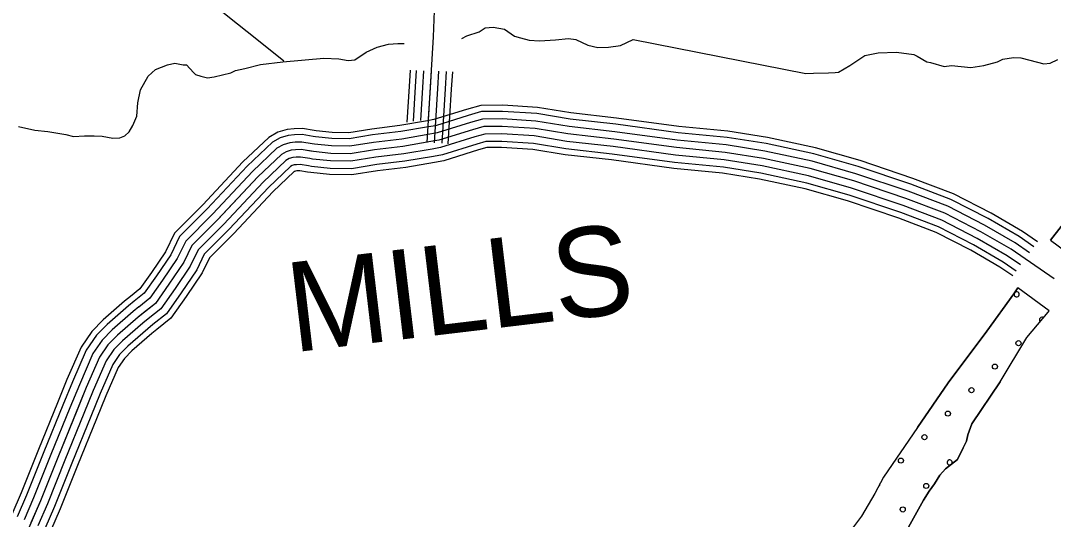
# Model space of a CAD drawing. Extents: x 1551132 to 1791609, y 378168 to 563823.
# Drawn here: x 1581368 to 1585632, y 490321 to 492381 of the extents above; entities that cross this region are included whole.
import ezdxf

# ---------------------------------------------------------------- set-up
doc = ezdxf.new("R2010")
doc.units = 0
for name, color, linetype in [('DESIGN - ROW - Right-of-Way and Easement Labels', 7, 'Continuous'), ('DESIGN - SCRATCH - User 1', 7, 'Continuous'), ('DESIGN - TRAFFIC CONTROL PERMANENT - Pavement Marking Text', 7, 'Continuous'), ('DESIGN - TRANSPORTATION - Edge of Traveled Way', 7, 'Continuous'), ('DESIGN - TRANSPORTATION - Text', 7, 'Continuous'), ('SURVEY - CONTOURS - Index with Text', 7, 'Continuous'), ('SURVEY - TRANSPORTATION - Roads', 7, 'Continuous'), ('SURVEY - TRANSPORTATION - Roads Text', 7, 'Continuous')]:
    doc.layers.add(name, color=color, linetype=linetype)

msp = doc.modelspace()

# ---------------------------------------------------------------- linework, layer by layer
at = {"layer": 'DESIGN - SCRATCH - User 1'}
for points in [[(1585743.674, 491630.984), (1585620.677, 491474.314)], [(1585620.677, 491474.314), (1585758.415, 491372.894)], [(1585615.335, 491183.148), (1585485.33, 491277.683), (1585469.939, 491253.216), (1585357.599, 491098.945), (1585198.361, 490885.415), (1585071.564, 490701.368)], [(1585412.181, 490889.99), (1585522.971, 491072.286), (1585610.552, 491176.931), (1585615.335, 491183.148)], [(1585035.007, 490289.782), (1585096.713, 490400.835), (1585119.288, 490438.495), (1585141.737, 490468.146), (1585164.279, 490503.796), (1585186.67, 490529.455), (1585237.235, 490568.657), (1585259.976, 490616.316), (1585274.401, 490644.092), (1585278.809, 490670.034), (1585295.526, 490715.785), (1585412.181, 490889.99)], [(1585071.564, 490701.368), (1584930.426, 490495.546), (1584895.385, 490428.078), (1584839.961, 490334.925), (1584758.28, 490224.189)]]:
    msp.add_lwpolyline(points, dxfattribs=at)
at = {"layer": 'DESIGN - TRAFFIC CONTROL PERMANENT - Pavement Marking Text'}
for centre in [(1585488.367, 491049.285), (1585488.367, 491049.285), (1585391.295, 490952.213), (1585391.295, 490952.213), (1585294.224, 490855.141), (1585294.224, 490855.141), (1585197.152, 490758.07), (1585197.152, 490758.07), (1585100.08, 490660.998), (1585100.08, 490660.998), (1585003.009, 490563.926), (1585003.009, 490563.926), (1585107.547, 490459.388), (1585107.547, 490459.388), (1585010.476, 490362.316), (1585010.476, 490362.316)]:
    msp.add_circle(centre, 10.56, dxfattribs=at)
for centre, start, end in [((1585480.9, 491250.895), 153.194965, 142.461031), ((1585585.438, 491146.356), 52.051928, 228.093829), ((1585204.619, 490556.459), 319.386351, 296.185013), ((1584905.937, 490466.855), 296.233608, 8.874176)]:
    msp.add_arc(centre, 10.56, start, end, dxfattribs=at)
at = {"layer": 'DESIGN - TRANSPORTATION - Edge of Traveled Way'}
for points in [[(1585620.677, 491474.314), (1585743.674, 491630.984)], [(1585071.564, 490701.368), (1585198.361, 490885.415), (1585357.599, 491098.945), (1585469.939, 491253.216), (1585485.33, 491277.683)], [(1585412.181, 490889.99), (1585522.971, 491072.286), (1585610.552, 491176.931), (1585615.335, 491183.148)], [(1585412.181, 490889.99), (1585295.526, 490715.785), (1585278.809, 490670.034), (1585274.401, 490644.092), (1585259.976, 490616.316), (1585237.235, 490568.657), (1585186.67, 490529.455), (1585164.279, 490503.796), (1585141.737, 490468.146), (1585119.288, 490438.495), (1585096.713, 490400.835), (1585035.007, 490289.782)], [(1585071.564, 490701.368), (1584930.426, 490495.546), (1584895.385, 490428.078), (1584839.961, 490334.925), (1584758.28, 490224.189)]]:
    msp.add_lwpolyline(points, dxfattribs=at)
at = {"layer": 'DESIGN - TRANSPORTATION - Text'}
for points in [[(1581318.888, 493122.487), (1581388.044, 493075.352), (1581654.229, 492857.005), (1581833.942, 492728.069), (1581867.474, 492701.518), (1581912.965, 492672.784), (1582005.354, 492579.265), (1582080.378, 492524.038), (1582153.209, 492456.845), (1582224.207, 492399.685), (1582303.097, 492336.392), (1582405.67, 492254.715), (1582454.827, 492215.697)], [(1583190.376, 492308.092), (1583211.201, 492318.642), (1583261.416, 492335.843), (1583285.641, 492351.468), (1583319.657, 492354.918), (1583365.456, 492346.185), (1583406.946, 492317.509), (1583432.812, 492311.092), (1583468.603, 492300.509), (1583510.51, 492297.842), (1583576.509, 492302.784), (1583630.533, 492307.926), (1583660.424, 492303.442), (1583709.997, 492280.642), (1583751.78, 492269.966), (1583795.745, 492271.258), (1583845.803, 492278.458), (1583897.235, 492304.067)], [(1582620.423, 492226.073), (1582682.297, 492223.073), (1582720.146, 492216.464), (1582748.17, 492220.023), (1582794.619, 492251.29), (1582840.901, 492272.557), (1582887.033, 492283.824), (1582925.041, 492287.216), (1582951.54, 492286.791)], [(1583897.235, 492304.067), (1584610.751, 492163.539), (1584641.559, 492164.864), (1584703.499, 492165.873), (1584731.49, 492167.423), (1584745.498, 492169.198), (1584791.88, 492196.465), (1584854.462, 492237.483), (1584908.577, 492248.616), (1584984.534, 492251.4), (1585056.299, 492242.25), (1585070.149, 492234.025), (1585109.739, 492211.382), (1585125.689, 492209.124), (1585181.346, 492192.224), (1585211.37, 492195.749), (1585291.16, 492188.465), (1585345.209, 492195.599), (1585401.383, 492210.707), (1585423.54, 492222.358), (1585467.606, 492229.658), (1585497.53, 492227.175), (1585567.179, 492210.049), (1585593.045, 492203.632), (1585619.036, 492205.216), (1585651.243, 492220.708)], [(1581359.402, 491944.156), (1581427.084, 491929.064), (1581480.941, 491924.197), (1581554.64, 491911.014), (1581586.464, 491902.497), (1581632.463, 491905.764), (1581672.403, 491905.122), (1581704.361, 491904.614), (1581748.168, 491895.905), (1581778.159, 491897.422), (1581798.25, 491905.106), (1581816.517, 491922.823), (1581830.916, 491948.598), (1581847.499, 491986.349), (1581852.391, 492042.292), (1581863.241, 492096.144), (1581894.098, 492151.67), (1581924.498, 492179.196), (1581974.746, 492198.397), (1582004.837, 492205.922), (1582038.687, 492199.38), (1582052.67, 492199.155), (1582082.111, 492166.671), (1582089.969, 492158.537), (1582111.843, 492152.187), (1582139.709, 492145.737), (1582167.734, 492149.287), (1582235.924, 492166.204), (1582256.048, 492175.888), (1582294.122, 492183.28), (1582358.321, 492200.255), (1582450.377, 492210.789), (1582620.423, 492226.073)]]:
    msp.add_lwpolyline(points, dxfattribs=at)
at = {"layer": 'SURVEY - CONTOURS - Index with Text'}
for points in [[(1585567.22, 491468.247), (1585504.555, 491511.056), (1585375.141, 491586.2), (1585220.036, 491666.402), (1585052.682, 491729.878), (1584834.296, 491803.147), (1584650.325, 491855.898), (1584451.605, 491898.665), (1584288.909, 491924.408), (1584086.013, 491944.25), (1583828.994, 491978.959), (1583640.457, 492000.343), (1583502.51, 492023.251), (1583358.93, 492032.235), (1583267.833, 492031.51), (1583208.984, 492014.759), (1583074.504, 491972.633), (1583047.838, 491968.1)], [(1583047.996, 491967.108), (1582933.94, 491947.682), (1582817.893, 491933.824), (1582723.337, 491918.581), (1582654.597, 491919.848), (1582588.707, 491926.565), (1582580.624, 491927.865)], [(1585552.095, 491447.438), (1585490.83, 491489.289), (1585362.766, 491563.641), (1585209.537, 491642.876), (1585044.024, 491705.661), (1584826.662, 491778.579), (1584644.067, 491830.939), (1584446.888, 491873.381), (1584285.642, 491898.882), (1584083.038, 491918.699), (1583825.819, 491953.441), (1583636.899, 491974.867), (1583499.594, 491997.667), (1583358.23, 492006.509), (1583271.524, 492005.826), (1583216.342, 491990.117), (1583080.529, 491947.574), (1583052.154, 491942.749)], [(1585533.921, 491422.312), (1585474.28, 491463.055), (1585347.858, 491536.457), (1585196.879, 491614.517), (1585033.599, 491676.46), (1584817.454, 491748.97), (1584636.525, 491800.846), (1584441.197, 491842.889), (1584281.709, 491868.123), (1584079.455, 491887.907), (1583822.003, 491922.674), (1583632.616, 491944.149), (1583496.077, 491966.825), (1583357.389, 491975.5), (1583275.974, 491974.858), (1583225.225, 491960.416), (1583087.795, 491917.365), (1583057.354, 491912.182)], [(1582580.649, 491927.857), (1582532.442, 491935.598), (1582497.709, 491934.798), (1582468.343, 491931.623), (1582430.469, 491920.44), (1582393.078, 491899.156), (1582285.622, 491797.745), (1582120.526, 491621.182)], [(1583052.146, 491942.741), (1582937.482, 491923.215), (1582821.326, 491909.34), (1582725.087, 491893.831), (1582653.114, 491895.156), (1582585.499, 491902.048), (1582576.707, 491903.456)], [(1585635.643, 491315.268), (1585457.731, 491436.812), (1585332.95, 491509.264), (1585184.221, 491586.166), (1585023.166, 491647.259), (1584808.246, 491719.361), (1584628.984, 491770.762), (1584435.513, 491812.405), (1584277.775, 491837.355), (1584075.872, 491857.106), (1583818.178, 491891.907), (1583628.324, 491913.44), (1583492.561, 491935.982), (1583356.539, 491944.491), (1583280.416, 491943.891), (1583234.1, 491930.707), (1583095.062, 491887.156), (1583062.554, 491881.622)], [(1585515.679, 491397.22), (1585457.731, 491436.812), (1585332.95, 491509.264), (1585184.221, 491586.166), (1585023.166, 491647.259), (1584808.246, 491719.361), (1584628.984, 491770.762), (1584435.513, 491812.405), (1584277.775, 491837.355), (1584075.872, 491857.106), (1583818.178, 491891.907), (1583628.324, 491913.44), (1583492.561, 491935.982), (1583356.539, 491944.491), (1583280.416, 491943.891), (1583234.1, 491930.707), (1583095.062, 491887.156), (1583062.554, 491881.622)], [(1583062.554, 491881.622), (1582946.365, 491861.83), (1582829.934, 491847.93), (1582729.487, 491831.738), (1582649.397, 491833.213), (1582577.44, 491840.546), (1582526.517, 491848.721), (1582503.375, 491848.188), (1582485.418, 491846.246), (1582464.643, 491840.113), (1582445.027, 491828.946), (1582347.112, 491736.535), (1582179.425, 491557.205), (1582075.277, 491452.877), (1582041.886, 491383.326), (1581980.046, 491292.256), (1581924.447, 491213.096), (1581853.257, 491156.27), (1581767.701, 491081.676), (1581728.885, 491042.291), (1581693.844, 490990.823), (1581639.362, 490865.537), (1581521.639, 490577.038), (1581450.099, 490397.941), (1581397.692, 490276.63)], [(1582576.732, 491903.456), (1582530.75, 491910.84), (1582499.326, 491910.114), (1582473.21, 491907.289), (1582440.21, 491897.547), (1582407.886, 491879.147), (1582303.155, 491780.294), (1582138.584, 491604.306)], [(1582571.824, 491872.847), (1582528.633, 491879.78), (1582501.351, 491879.147), (1582479.318, 491876.764), (1582452.427, 491868.83), (1582426.461, 491854.046), (1582325.13, 491758.419), (1582161.225, 491583.131)], [(1583062.554, 491881.622), (1582946.365, 491861.83), (1582829.934, 491847.93), (1582729.487, 491831.738), (1582649.397, 491833.213), (1582577.44, 491840.546), (1582566.891, 491842.238)], [(1583057.346, 491912.182), (1582941.924, 491892.523), (1582825.626, 491878.639), (1582727.287, 491862.78), (1582651.255, 491864.188), (1582581.465, 491871.297), (1582571.799, 491872.847)], [(1585497.496, 491372.094), (1585441.181, 491410.57), (1585318.042, 491482.072), (1585171.562, 491557.815), (1585012.733, 491618.059), (1584799.038, 491689.752), (1584621.442, 491740.678), (1584429.83, 491781.921), (1584273.842, 491806.588), (1584072.289, 491826.305), (1583814.353, 491861.139), (1583624.032, 491882.731), (1583489.044, 491905.14), (1583355.689, 491913.482), (1583284.857, 491912.923), (1583242.975, 491900.998), (1583102.328, 491856.947), (1583067.754, 491851.063)], [(1585479.322, 491346.977), (1585424.631, 491384.336), (1585303.134, 491454.888), (1585158.904, 491529.456), (1585002.308, 491588.858), (1584789.83, 491660.143), (1584613.901, 491710.586), (1584424.139, 491751.428), (1584269.909, 491775.829), (1584068.705, 491795.513), (1583810.536, 491830.372), (1583619.749, 491852.014), (1583485.527, 491874.298), (1583354.847, 491882.473), (1583289.307, 491881.956), (1583251.858, 491871.297), (1583109.595, 491826.738), (1583072.954, 491820.496)], [(1582566.907, 491842.238), (1582526.517, 491848.721), (1582503.375, 491848.188), (1582485.418, 491846.246), (1582464.643, 491840.113), (1582445.027, 491828.946), (1582347.112, 491736.535), (1582183.866, 491561.955)], [(1583067.762, 491851.063), (1582950.807, 491831.138), (1582834.243, 491817.221), (1582731.687, 491800.695), (1582647.539, 491802.237), (1582573.415, 491809.795), (1582561.982, 491811.629)], [(1585464.68, 491327.043), (1585411.44, 491363.411), (1585291.243, 491433.204), (1585148.813, 491506.847), (1584993.992, 491565.582), (1584782.497, 491636.534), (1584607.884, 491686.602), (1584419.605, 491727.128), (1584266.767, 491751.303), (1584065.847, 491770.954), (1583807.486, 491805.846), (1583616.324, 491827.53), (1583482.727, 491849.705), (1583354.172, 491857.747), (1583292.849, 491857.264), (1583258.933, 491847.613), (1583115.386, 491802.654), (1583077.104, 491796.137)], [(1582561.991, 491811.629), (1582524.4, 491817.662), (1582505.4, 491817.229), (1582491.517, 491815.729), (1582476.859, 491811.395), (1582463.593, 491803.845), (1582369.095, 491714.651), (1582206.507, 491540.78)], [(1583077.287, 491795.145), (1582958.94, 491774.986), (1582842.117, 491761.044), (1582735.712, 491743.885), (1582644.13, 491745.577), (1582566.041, 491753.535), (1582552.999, 491755.627)], [(1583072.962, 491820.504), (1582955.248, 491800.445), (1582838.543, 491786.52), (1582733.887, 491769.644), (1582645.68, 491771.269), (1582569.382, 491779.044), (1582557.074, 491781.019)], [(1582557.083, 491781.019), (1582522.283, 491786.603), (1582507.425, 491786.261), (1582497.626, 491785.203), (1582489.076, 491782.678), (1582482.168, 491778.744), (1582391.07, 491692.775), (1582229.148, 491519.604)], [(1582553.008, 491755.627), (1582520.525, 491760.844), (1582509.109, 491760.577), (1582502.692, 491759.886), (1582499.217, 491758.861), (1582497.576, 491757.919), (1582409.311, 491674.617), (1582247.931, 491502.045)], [(1582120.551, 491621.207), (1582117.059, 491617.473), (1582003.487, 491503.704), (1581966.513, 491426.693), (1581908.689, 491341.541), (1581860.632, 491273.114), (1581821.816, 491242.13)], [(1582138.601, 491604.323), (1582134.834, 491600.298), (1582023.953, 491489.22), (1581987.996, 491414.335), (1581929.03, 491327.491), (1581878.823, 491256.005), (1581837.232, 491222.813)], [(1582161.242, 491583.147), (1582157.133, 491578.747), (1582049.611, 491471.044), (1582014.945, 491398.826), (1581954.538, 491309.874), (1581901.631, 491234.555), (1581856.574, 491198.579)], [(1582183.883, 491561.972), (1582179.425, 491557.205), (1582075.277, 491452.877), (1582041.886, 491383.326), (1581980.046, 491292.256), (1581924.447, 491213.096), (1581875.915, 491174.353)], [(1582206.524, 491540.796), (1582201.716, 491535.663), (1582100.943, 491434.71), (1582068.827, 491367.825), (1582005.553, 491274.639), (1581947.263, 491191.637), (1581895.256, 491150.128)], [(1582229.165, 491519.621), (1582224.015, 491514.112), (1582126.601, 491416.535), (1582095.776, 491352.316), (1582031.061, 491257.022), (1581970.071, 491170.187), (1581914.597, 491125.894)], [(1582247.94, 491502.054), (1582242.506, 491496.245), (1582147.892, 491401.459), (1582118.126, 491339.458), (1582052.219, 491242.405), (1581988.995, 491152.386), (1581930.638, 491105.802)], [(1581821.833, 491242.147), (1581797.692, 491222.871), (1581708.244, 491144.886), (1581661.62, 491097.576), (1581617.579, 491032.883), (1581559.447, 490899.213), (1581520.04, 490802.652)], [(1581837.257, 491222.83), (1581813.525, 491203.887), (1581725.193, 491126.869), (1581680.794, 491081.817), (1581639.312, 491020.899), (1581582.222, 490889.612), (1581542.931, 490793.31)], [(1581856.59, 491198.596), (1581833.391, 491180.078), (1581746.443, 491104.276), (1581704.835, 491062.059), (1581666.578, 491005.857), (1581610.796, 490877.579), (1581571.63, 490781.601)], [(1581875.931, 491174.37), (1581853.257, 491156.27), (1581767.701, 491081.676), (1581728.885, 491042.291), (1581693.844, 490990.823), (1581639.362, 490865.537), (1581600.329, 490769.884)], [(1581895.273, 491150.144), (1581873.123, 491132.461), (1581788.958, 491059.075), (1581752.934, 491022.524), (1581721.11, 490975.79), (1581667.928, 490853.495), (1581629.029, 490758.167)], [(1581914.606, 491125.91), (1581892.989, 491108.652), (1581810.208, 491036.483), (1581776.975, 491002.765), (1581748.376, 490960.748), (1581696.502, 490841.461), (1581657.728, 490746.459)], [(1581930.655, 491105.818), (1581909.464, 491088.901), (1581827.841, 491017.741), (1581796.925, 490986.365), (1581770.992, 490948.272), (1581720.193, 490831.469), (1581681.544, 490736.742)], [(1581520.048, 490802.668), (1581441.233, 490609.505), (1581370.018, 490431.225), (1581331.294, 490341.59)], [(1581542.931, 490793.327), (1581464.149, 490600.255), (1581392.842, 490421.742), (1581353.985, 490331.789)], [(1581571.638, 490781.618), (1581492.898, 490588.646), (1581421.475, 490409.842), (1581382.443, 490319.489)], [(1581600.338, 490769.901), (1581521.639, 490577.038), (1581450.099, 490397.941), (1581410.9, 490307.197)], [(1581629.037, 490758.184), (1581550.38, 490565.429), (1581478.724, 490386.041), (1581439.358, 490294.905)], [(1581657.745, 490746.475), (1581579.13, 490553.82), (1581507.356, 490374.141), (1581467.815, 490282.605)], [(1581681.552, 490736.759), (1581602.971, 490544.195), (1581531.106, 490364.274), (1581491.423, 490272.413)]]:
    msp.add_lwpolyline(points, dxfattribs=at)
at = {"layer": 'SURVEY - TRANSPORTATION - Roads'}
for points in [[(1583083.004, 492602.949), (1583072.004, 492314.742), (1583045.079, 491878.647)], [(1582976.598, 492176.597), (1582972.415, 492108.895)], [(1583001.306, 492175.805), (1582997.081, 492107.378)], [(1583032.297, 492174.747), (1583028.022, 492105.462)], [(1583063.296, 492173.672), (1583058.963, 492103.553)], [(1583094.278, 492172.538), (1583089.904, 492101.645)], [(1583125.286, 492171.622), (1583120.844, 492099.728)], [(1583150.985, 492170.655), (1583146.511, 492098.145)], [(1582972.415, 492108.912), (1582963.348, 491962.016)], [(1582997.081, 492107.387), (1582988.356, 491966.058)], [(1583028.022, 492105.478), (1583019.572, 491968.516)], [(1583058.963, 492103.57), (1583051.096, 491976.158)], [(1583089.904, 492101.661), (1583076.02, 491876.739)], [(1583120.844, 492099.753), (1583106.961, 491874.831)], [(1583146.511, 492098.17), (1583132.627, 491873.247)]]:
    msp.add_lwpolyline(points, dxfattribs=at)
at = {"layer": 'SURVEY - TRANSPORTATION - Roads Text'}
msp.add_lwpolyline([(1583062.554, 491881.622), (1582946.365, 491861.83), (1582829.934, 491847.93), (1582729.487, 491831.738), (1582649.397, 491833.213), (1582577.44, 491840.546), (1582526.517, 491848.721), (1582503.375, 491848.188), (1582485.418, 491846.246), (1582464.643, 491840.113), (1582445.027, 491828.946), (1582347.112, 491736.535), (1582179.425, 491557.205), (1582075.277, 491452.877), (1582041.886, 491383.326), (1581980.046, 491292.256), (1581924.447, 491213.096), (1581853.257, 491156.27), (1581767.701, 491081.676), (1581728.885, 491042.291), (1581693.844, 490990.823), (1581639.362, 490865.537), (1581521.639, 490577.038), (1581450.099, 490397.941), (1581397.692, 490276.63)], dxfattribs=at)

# ---------------------------------------------------------------- texts
at = {"layer": 'DESIGN - ROW - Right-of-Way and Easement Labels'}
msp.add_text('MILLS', height=369.9916, rotation=6.8093, dxfattribs=at).set_placement((1582492.903, 491010.759))

doc.saveas('drawing.dxf')
